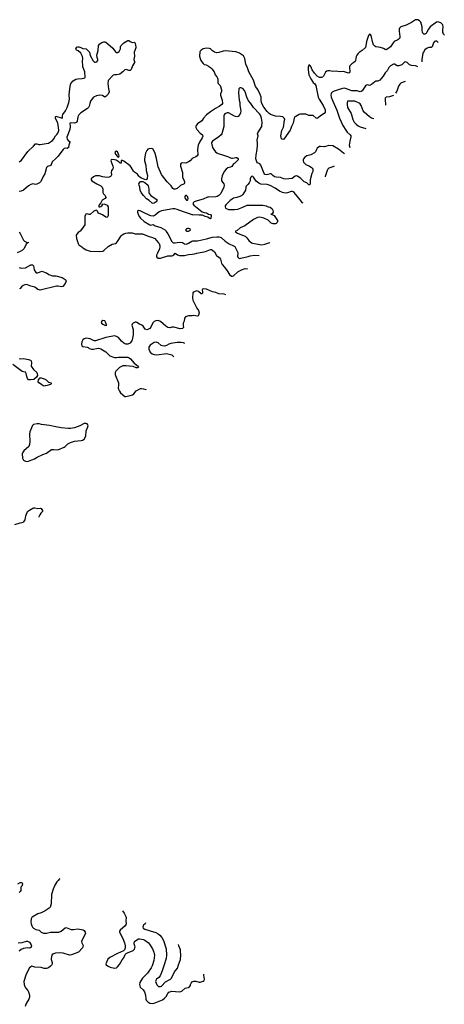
# Model space of a CAD drawing. Header units: inches. Extents: x 1771504 to 1971212, y 471788 to 643615.
# Tile 576 of 587: x 1936700 to 1944820, y 547633 to 566450. Entities that reach past the tile are written whole.
import ezdxf

# ---------------------------------------------------------------- set-up
doc = ezdxf.new("R2010")
doc.units = ezdxf.units.IN
doc.header["$MEASUREMENT"] = 0
for name, color, linetype in [('B9534', 7, 'Continuous'), ('B9535', 7, 'Continuous'), ('B9536', 7, 'Continuous'), ('B9544', 7, 'Continuous'), ('B9546', 7, 'Continuous')]:
    doc.layers.add(name, color=color, linetype=linetype)

msp = doc.modelspace()

# ---------------------------------------------------------------- linework, layer by layer
at = {"layer": 'B9534', "color": 5}
for points, elevation in [([(1936664, 549936), (1936710, 549959), (1936730, 549961), (1936750, 549951), (1936754, 549930), (1936739, 549890), (1936723, 549870), (1936719, 549850), (1936722, 549810), (1936712, 549788), (1936690, 549772)], 260), ([(1937437, 550000), (1937412, 549970), (1937372, 549910), (1937338, 549830), (1937308, 549730), (1937301, 549550), (1937292, 549510), (1937282, 549490), (1937265, 549470), (1937190, 549418), (1937110, 549382), (1937050, 549361), (1936941, 549299), (1936930, 549289), (1936917, 549263), (1936910, 549210), (1936919, 549170), (1936934, 549130), (1936946, 549106), (1936965, 549085), (1937010, 549062), (1937070, 549052), (1937110, 549010), (1937153, 548993), (1937210, 548993), (1937290, 549013), (1937410, 549009), (1937450, 549013), (1937490, 549029), (1937570, 549092), (1937590, 549098), (1937685, 549065), (1937730, 549064), (1937810, 549074), (1937916, 549056), (1937930, 549045), (1937951, 549010), (1937956, 548990), (1937951, 548970), (1937886, 548850), (1937883, 548830), (1937888, 548810), (1937914, 548754), (1937910, 548730), (1937899, 548710), (1937824, 548630), (1937690, 548577), (1937650, 548574), (1937530, 548610), (1937464, 548616), (1937382, 548610), (1937330, 548592), (1937317, 548570), (1937302, 548510), (1937302, 548490), (1937322, 548430), (1937321, 548410), (1937312, 548390), (1937290, 548362), (1937250, 548330), (1937210, 548320), (1937170, 548320), (1937110, 548333), (1936990, 548344), (1936950, 548357), (1936930, 548359), (1936910, 548349), (1936890, 548330), (1936856, 548270), (1936819, 548190), (1936778, 548070), (1936784, 548010), (1936798, 547970), (1936810, 547947), (1936855, 547895), (1936870, 547871), (1936886, 547810), (1936888, 547770), (1936878, 547730), (1936822, 547650), (1936807, 547590)], 280), ([(1938664, 549421), (1938697, 549377), (1938727, 549310), (1938733, 549290), (1938729, 549230), (1938735, 549170), (1938732, 549150), (1938720, 549130), (1938623, 549050), (1938609, 549030), (1938609, 549010), (1938673, 548890), (1938706, 548810), (1938719, 548750), (1938717, 548710), (1938706, 548674), (1938687, 548653), (1938570, 548606), (1938422, 548530), (1938387, 548493), (1938348, 548408), (1938354, 548390), (1938377, 548370), (1938430, 548344), (1938510, 548324), (1938548, 548332), (1938573, 548350), (1938608, 548392), (1938660, 548480), (1938690, 548521), (1938717, 548583), (1938738, 548602), (1938763, 548617), (1938870, 548662), (1938894, 548686), (1938904, 548710), (1938905, 548730), (1938888, 548790), (1938888, 548810), (1938898, 548830), (1938920, 548850), (1938970, 548881), (1938990, 548884), (1939030, 548880), (1939070, 548869), (1939096, 548856), (1939162, 548810), (1939184, 548784), (1939241, 548690), (1939267, 548630), (1939275, 548570), (1939267, 548470), (1939236, 548370), (1939214, 548330), (1939146, 548230), (1939051, 548129), (1938998, 548050), (1938989, 548010), (1939003, 547963), (1939059, 547910), (1939085, 547870), (1939105, 547805), (1939112, 547730), (1939120, 547710), (1939150, 547680), (1939190, 547657), (1939230, 547649), (1939270, 547656), (1939370, 547691), (1939430, 547718), (1939470, 547750), (1939499, 547781), (1939530, 547841), (1939550, 547863), (1939570, 547874), (1939610, 547882), (1939750, 547873), (1939783, 547877), (1939809, 547891), (1939861, 547939), (1939887, 547947), (1939930, 547951), (1939941, 547959), (1939965, 547990), (1939966, 548010), (1939981, 548039), (1940000, 548060)], 320), ([(1939106, 549189), (1939102, 549170), (1939070, 549147), (1939058, 549130), (1939056, 549110), (1939064, 549090), (1939096, 549070), (1939194, 549034), (1939302, 549002), (1939350, 548978), (1939377, 548957), (1939417, 548910), (1939449, 548850), (1939500, 548690), (1939506, 548570), (1939501, 548510), (1939454, 548370), (1939426, 548270), (1939385, 548175), (1939358, 548142), (1939319, 548110), (1939302, 548090), (1939297, 548070), (1939325, 548005), (1939355, 547975), (1939370, 547970), (1939390, 547972), (1939410, 547980), (1939490, 548065), (1939584, 548116), (1939601, 548130), (1939663, 548250), (1939717, 548323), (1939736, 548390), (1939775, 548490), (1939782, 548570), (1939777, 548650), (1939773, 548673), (1939743, 548750), (1939738, 548775)], 340), ([(1936670, 548808), (1936750, 548814), (1936830, 548841), (1936850, 548841), (1936890, 548819), (1936922, 548770), (1936927, 548750), (1936918, 548722), (1936894, 548706), (1936850, 548710), (1936810, 548708), (1936770, 548698), (1936730, 548679), (1936690, 548646)], 260)]:
    msp.add_lwpolyline(points, dxfattribs=dict(at, elevation=elevation))
at = {"layer": 'B9535', "color": 5}
for points, elevation in [([(1938494, 560000), (1938510, 559994), (1938550, 559992), (1938590, 559998), (1938664, 560000)], 320), ([(1938748, 560000), (1938770, 559998), (1938791, 559990), (1938821, 559970), (1938890, 559884), (1938966, 559830), (1938971, 559810), (1938950, 559799), (1938930, 559796), (1938870, 559820), (1938730, 559835), (1938670, 559833), (1938610, 559804), (1938536, 559730), (1938527, 559710), (1938526, 559670), (1938530, 559650), (1938589, 559510), (1938590, 559470), (1938585, 559410), (1938590, 559386), (1938606, 559350), (1938630, 559320), (1938710, 559251), (1938730, 559248), (1938810, 559266), (1938857, 559283), (1938880, 559300), (1938930, 559357), (1939010, 559399), (1939030, 559401), (1939070, 559396), (1939110, 559379), (1939115, 559375)], 320), ([(1936690, 559974), (1936710, 559969), (1936770, 559972), (1936870, 559956), (1936905, 559945), (1936916, 559936), (1936921, 559930), (1936926, 559890), (1936921, 559830), (1936965, 559765), (1937027, 559710), (1937035, 559690), (1937038, 559650), (1937024, 559616), (1936970, 559572), (1936906, 559566), (1936870, 559570), (1936850, 559590), (1936836, 559630), (1936825, 559685), (1936813, 559713), (1936770, 559718), (1936750, 559726), (1936570, 559859)], 280), ([(1936610, 556802), (1936710, 556835), (1936750, 556840), (1936778, 556850), (1936804, 556890), (1936815, 556965), (1936840, 557030), (1936852, 557050), (1936885, 557075), (1936950, 557113), (1936970, 557121), (1936990, 557121), (1937050, 557105), (1937090, 557116), (1937110, 557111), (1937138, 557070), (1937139, 557050), (1937103, 557017), (1937084, 556990), (1937069, 556951), (1937067, 556940)], 280), ([(1937466, 550036), (1937462, 550030), (1937437, 550000)], 280)]:
    msp.add_lwpolyline(points, dxfattribs=dict(at, elevation=elevation))
for points, elevation in [([(1937170, 559446), (1937150, 559450), (1937118, 559478), (1937066, 559510), (1937053, 559530), (1937061, 559570), (1937090, 559605), (1937110, 559605), (1937170, 559589), (1937205, 559570), (1937250, 559523), (1937302, 559510), (1937302, 559490), (1937290, 559478), (1937224, 559456), (1937190, 559450)], 280), ([(1937970, 558734), (1937932, 558730), (1937850, 558685), (1937750, 558650), (1937670, 558636), (1937630, 558635), (1937491, 558649), (1937390, 558666), (1937270, 558693), (1937115, 558715), (1937070, 558726), (1937033, 558727), (1936965, 558715), (1936946, 558694), (1936893, 558570), (1936888, 558530), (1936892, 558388), (1936887, 558330), (1936875, 558290), (1936781, 558210), (1936751, 558170), (1936746, 558150), (1936751, 558070), (1936771, 558030), (1936810, 558010), (1936850, 558008), (1936870, 558013), (1936930, 558040), (1936985, 558055), (1937037, 558090), (1937140, 558140), (1937210, 558168), (1937310, 558234), (1937350, 558238), (1937430, 558230), (1937550, 558282), (1937570, 558295), (1937619, 558341), (1937670, 558372), (1937750, 558393), (1937873, 558407), (1937904, 558416), (1937930, 558436), (1937965, 558490), (1937970, 558590), (1938006, 558670), (1938007, 558690), (1938001, 558710), (1937990, 558724)], 320)]:
    msp.add_lwpolyline(points, close=True, dxfattribs=dict(at, elevation=elevation))
at = {"layer": 'B9536', "color": 5}
for points, elevation in [([(1936690, 563731), (1936710, 563744), (1936733, 563767), (1936854, 563930), (1936963, 564030), (1937004, 564076), (1937030, 564078), (1937067, 564067), (1937090, 564066), (1937170, 564074), (1937252, 564090), (1937330, 564141), (1937352, 564170), (1937385, 564230), (1937410, 564254), (1937430, 564281), (1937445, 564310), (1937449, 564330), (1937445, 564390), (1937429, 564469), (1937386, 564570), (1937384, 564596), (1937390, 564607), (1937393, 564607), (1937513, 564570), (1937519, 564581), (1937517, 564610), (1937522, 564638), (1937574, 564706), (1937611, 564770), (1937640, 564870), (1937651, 564929), (1937646, 565014), (1937659, 565130), (1937672, 565208), (1937680, 565230), (1937722, 565278), (1937776, 565310), (1937810, 565321), (1937896, 565324), (1937929, 565330), (1937943, 565337), (1937952, 565350), (1937946, 565450), (1937910, 565547), (1937905, 565570), (1937902, 565658), (1937910, 565710), (1937904, 565744), (1937884, 565784), (1937867, 565807), (1937816, 565856), (1937786, 565870), (1937775, 565890), (1937795, 565925), (1937809, 565931), (1937830, 565930), (1937870, 565919), (1937910, 565901), (1937970, 565890), (1938032, 565830), (1938046, 565766), (1938102, 565662), (1938130, 565639), (1938150, 565635), (1938175, 565645), (1938192, 565670), (1938192, 565690), (1938180, 565730), (1938178, 565770), (1938199, 565861), (1938206, 565954), (1938230, 565990), (1938270, 566016), (1938310, 566028), (1938330, 566028), (1938350, 566020), (1938433, 565953), (1938484, 565904), (1938534, 565834), (1938550, 565824), (1938570, 565822), (1938599, 565841), (1938616, 565864), (1938626, 565890), (1938629, 565930), (1938636, 565950), (1938690, 566008), (1938771, 566051), (1938790, 566051), (1938811, 566031), (1938850, 566016), (1938890, 566022), (1938898, 566018), (1938910, 565994), (1938923, 565930), (1938923, 565910), (1938891, 565829), (1938893, 565750), (1938883, 565690), (1938895, 565650), (1938895, 565630), (1938856, 565570), (1938830, 565498), (1938810, 565478), (1938790, 565478), (1938738, 565498), (1938710, 565494), (1938671, 565450), (1938613, 565407), (1938590, 565399), (1938550, 565393), (1938510, 565398), (1938486, 565390), (1938393, 565290), (1938390, 565278), (1938388, 565230), (1938401, 565130), (1938414, 565070), (1938393, 565027), (1938371, 565010), (1938350, 564982), (1938330, 564969), (1938281, 565001), (1938230, 565009), (1938166, 564994), (1938110, 564967), (1938083, 564937), (1938054, 564890), (1938039, 564850), (1938026, 564794), (1938015, 564770), (1937999, 564750), (1937869, 564671), (1937847, 564653), (1937830, 564630), (1937812, 564590), (1937800, 564510), (1937790, 564490), (1937770, 564479), (1937750, 564475), (1937684, 564476), (1937659, 564470), (1937665, 564410), (1937659, 564350), (1937604, 564204), (1937609, 564169), (1937630, 564142), (1937648, 564130), (1937660, 564110), (1937639, 564050), (1937633, 564007), (1937610, 563990), (1937570, 563992), (1937550, 563986), (1937530, 563969), (1937503, 563937), (1937436, 563844), (1937390, 563794), (1937319, 563730), (1937295, 563665), (1937230, 563641), (1937214, 563626), (1937178, 563502), (1937150, 563455), (1937125, 563395), (1937100, 563350), (1937078, 563330), (1937030, 563306), (1937003, 563303), (1936950, 563310), (1936910, 563303), (1936867, 563273), (1936773, 563190), (1936726, 563170), (1936690, 563163)], 280), ([(1940000, 563796), (1939990, 563789), (1939961, 563750), (1939930, 563730), (1939874, 563710), (1939808, 563712), (1939790, 563705), (1939777, 563690), (1939777, 563650), (1939816, 563530), (1939816, 563436), (1939839, 563390), (1939853, 563350), (1939853, 563327), (1939846, 563310), (1939778, 563282), (1939710, 563224), (1939670, 563210), (1939650, 563210), (1939630, 563223), (1939594, 563274), (1939522, 563350), (1939430, 563464), (1939414, 563490), (1939350, 563638), (1939319, 563799), (1939291, 563891), (1939254, 563974), (1939227, 563987), (1939170, 563983), (1939150, 563972), (1939130, 563950), (1939104, 563896), (1939084, 563790), (1939086, 563750), (1939109, 563670), (1939118, 563570), (1939141, 563470), (1939139, 563421), (1939135, 563405), (1939126, 563394), (1939110, 563390), (1939090, 563396), (1939030, 563419), (1938998, 563438), (1938977, 563457), (1938950, 563498), (1938895, 563535), (1938874, 563554), (1938830, 563629), (1938810, 563655), (1938690, 563749), (1938650, 563766), (1938642, 563750), (1938638, 563710), (1938630, 563707), (1938610, 563713), (1938604, 563724), (1938542, 563762), (1938512, 563772), (1938464, 563776), (1938446, 563774), (1938443, 563750), (1938459, 563699), (1938483, 563650), (1938490, 563626), (1938489, 563611), (1938482, 563598), (1938455, 563565), (1938452, 563530), (1938457, 563484), (1938452, 563468), (1938438, 563450), (1938410, 563437), (1938370, 563434), (1938285, 563445), (1938224, 563464), (1938150, 563466), (1938110, 563448), (1938068, 563410), (1938064, 563390), (1938081, 563370), (1938177, 563310), (1938250, 563274), (1938274, 563250), (1938287, 563210), (1938288, 563148), (1938303, 563123), (1938333, 563090), (1938344, 563070), (1938346, 563050), (1938332, 563030), (1938278, 563002), (1938251, 562950), (1938221, 562910), (1938211, 562890), (1938212, 562872), (1938230, 562871), (1938250, 562878), (1938269, 562891), (1938290, 562922), (1938310, 562932), (1938330, 562927), (1938370, 562906), (1938392, 562870), (1938394, 562730), (1938390, 562709), (1938370, 562669), (1938350, 562674), (1938282, 562722), (1938210, 562750), (1938194, 562770), (1938189, 562790), (1938170, 562809), (1938115, 562790), (1938050, 562729), (1938029, 562729), (1937990, 562738), (1937965, 562735), (1937957, 562723), (1937946, 562690), (1937945, 562530), (1937883, 562437), (1937854, 562406), (1937817, 562383), (1937791, 562350), (1937783, 562330), (1937786, 562270), (1937818, 562170), (1937830, 562150), (1937887, 562110), (1937909, 562089), (1937973, 562053), (1938050, 562026), (1938230, 562020), (1938290, 562025), (1938310, 562037), (1938390, 562113), (1938470, 562159), (1938530, 562174), (1938550, 562186), (1938570, 562208), (1938639, 562321), (1938659, 562341), (1938690, 562357), (1938730, 562368), (1938770, 562377), (1938810, 562378), (1938850, 562374), (1938910, 562358), (1939010, 562360), (1939050, 562356), (1939154, 562310), (1939239, 562290), (1939282, 562270), (1939350, 562193), (1939365, 562170), (1939380, 562130), (1939382, 562110), (1939375, 562070), (1939333, 561990), (1939317, 561950), (1939315, 561930), (1939321, 561910), (1939350, 561893), (1939390, 561893), (1939530, 561936), (1939610, 561936), (1939630, 561940), (1939646, 561954), (1939670, 561986), (1939717, 561957), (1939755, 561945), (1939790, 561940), (1939850, 561945), (1939930, 561962), (1940000, 561970)], 320), ([(1940000, 562723), (1939950, 562742), (1939830, 562775), (1939710, 562823), (1939666, 562834), (1939630, 562833), (1939410, 562796), (1939370, 562775), (1939290, 562711), (1939250, 562697), (1939210, 562699), (1939187, 562707), (1939070, 562767), (1939006, 562794), (1938970, 562802), (1938952, 562790), (1938952, 562768), (1938963, 562730), (1938987, 562690), (1939010, 562659), (1939081, 562590), (1939190, 562529), (1939210, 562524), (1939250, 562537), (1939293, 562513), (1939397, 562477), (1939485, 562425), (1939504, 562404), (1939535, 562355), (1939610, 562213), (1939630, 562189), (1939643, 562183), (1939670, 562182), (1939710, 562193), (1939776, 562196), (1939810, 562189), (1939850, 562164), (1939890, 562160), (1939930, 562178), (1939990, 562216), (1940000, 562220)], 340), ([(1936690, 562391), (1936710, 562361), (1936775, 562235), (1936790, 562220), (1936830, 562196), (1936872, 562190), (1936852, 562188), (1936842, 562170), (1936823, 562157), (1936783, 562077), (1936753, 562047), (1936710, 562018), (1936650, 561996)], 280), ([(1936693, 561713), (1936730, 561699), (1936810, 561710), (1936910, 561764), (1936947, 561767), (1936966, 561745), (1936979, 561670), (1937010, 561619), (1937021, 561610), (1937030, 561607), (1937042, 561610), (1937130, 561641), (1937190, 561615), (1937210, 561610), (1937257, 561577), (1937330, 561553), (1937394, 561554), (1937510, 561521), (1937570, 561485), (1937581, 561470), (1937586, 561450), (1937570, 561408), (1937522, 561350), (1937490, 561345), (1937437, 561357), (1937402, 561358), (1937090, 561283), (1937070, 561284), (1937050, 561292), (1936990, 561336), (1936910, 561356), (1936850, 561383), (1936830, 561387), (1936796, 561384), (1936768, 561372), (1936734, 561346), (1936708, 561312), (1936695, 561305)], 280), ([(1940000, 560793), (1939930, 560791), (1939870, 560769), (1939852, 560748), (1939842, 560690), (1939828, 560648), (1939826, 560606), (1939831, 560569), (1939816, 560545), (1939770, 560542), (1939650, 560573), (1939610, 560571), (1939570, 560562), (1939530, 560566), (1939492, 560590), (1939390, 560684), (1939350, 560700), (1939305, 560695), (1939270, 560681), (1939246, 560654), (1939210, 560574), (1939191, 560550), (1939150, 560527), (1939130, 560521), (1939098, 560538), (1939058, 560590), (1939033, 560613), (1938991, 560631), (1938943, 560663), (1938930, 560668), (1938910, 560668), (1938867, 560653), (1938848, 560630), (1938846, 560610), (1938871, 560530), (1938868, 560430), (1938851, 560330), (1938843, 560310), (1938820, 560280), (1938810, 560270), (1938770, 560250), (1938730, 560250), (1938690, 560266), (1938646, 560306), (1938590, 560374), (1938550, 560396), (1938510, 560410), (1938350, 560378), (1938150, 560314), (1938130, 560312), (1938110, 560317), (1938050, 560353), (1938010, 560354), (1937970, 560364), (1937931, 560349), (1937910, 560329), (1937890, 560295), (1937879, 560250), (1937890, 560218), (1937910, 560207), (1937990, 560191), (1938010, 560183), (1938030, 560167), (1938070, 560151), (1938110, 560151), (1938170, 560167), (1938210, 560170), (1938250, 560160), (1938350, 560102), (1938426, 560026), (1938494, 560000)], 320), ([(1939860, 560260), (1939830, 560273), (1939790, 560281), (1939710, 560278), (1939590, 560262), (1939553, 560247), (1939510, 560223), (1939470, 560210), (1939430, 560216), (1939406, 560226), (1939350, 560272), (1939330, 560283), (1939310, 560287), (1939270, 560279), (1939250, 560270), (1939194, 560230), (1939172, 560190), (1939168, 560150), (1939194, 560094), (1939230, 560062), (1939270, 560049), (1939325, 560045), (1939510, 560070), (1939610, 560045), (1939628, 560028), (1939646, 560005)], 340), ([(1938664, 560000), (1938730, 560002), (1938748, 560000)], 320)]:
    msp.add_lwpolyline(points, dxfattribs=dict(at, elevation=elevation))
for points, elevation in [([(1938550, 563935), (1938530, 563929), (1938522, 563910), (1938530, 563881), (1938570, 563835), (1938590, 563825), (1938598, 563830), (1938599, 563850), (1938590, 563882), (1938570, 563922)], 320), ([(1939250, 562935), (1939230, 562944), (1939174, 562994), (1939123, 563023), (1939066, 563090), (1939022, 563150), (1939004, 563190), (1938995, 563250), (1938982, 563290), (1938981, 563310), (1938988, 563332), (1939010, 563355), (1939030, 563360), (1939055, 563355), (1939095, 563335), (1939137, 563297), (1939155, 563275), (1939166, 563250), (1939170, 563210), (1939168, 563150), (1939175, 563130), (1939210, 563090), (1939326, 563010), (1939323, 562990), (1939307, 562970), (1939270, 562942)], 320), ([(1939890, 563092), (1939870, 563089), (1939857, 563070), (1939855, 563050), (1939862, 563030), (1939890, 563000), (1939910, 563002), (1939917, 563010), (1939919, 563030), (1939910, 563072)], 340), ([(1939930, 562459), (1939910, 562459), (1939892, 562450), (1939872, 562430), (1939891, 562411), (1939910, 562408), (1939930, 562411), (1939965, 562430), (1939962, 562450)], 360), ([(1938290, 560699), (1938272, 560690), (1938258, 560670), (1938266, 560650), (1938292, 560630), (1938330, 560611), (1938350, 560606), (1938366, 560610), (1938358, 560618), (1938350, 560658), (1938330, 560695)], 320)]:
    msp.add_lwpolyline(points, close=True, dxfattribs=dict(at, elevation=elevation))
at = {"layer": 'B9544', "color": 5, "elevation": 320}
msp.add_lwpolyline([(1940000, 548060), (1940010, 548071), (1940030, 548076), (1940070, 548075), (1940130, 548058), (1940150, 548057), (1940210, 548076), (1940226, 548090), (1940232, 548110), (1940222, 548190), (1940224, 548208)], dxfattribs=at)
at = {"layer": 'B9546', "color": 5}
for points, elevation in [([(1944820, 566154), (1944805, 566170), (1944788, 566210), (1944788, 566250), (1944799, 566310), (1944790, 566350), (1944774, 566370), (1944750, 566388), (1944693, 566407), (1944670, 566401), (1944550, 566310), (1944516, 566270), (1944488, 566210), (1944470, 566187), (1944450, 566172), (1944430, 566170), (1944410, 566193), (1944404, 566210), (1944395, 566250), (1944395, 566310), (1944370, 566405), (1944348, 566428), (1944310, 566446), (1944290, 566450), (1944270, 566447), (1944190, 566395), (1944090, 566343), (1943990, 566310), (1943964, 566290), (1943956, 566270), (1943956, 566230), (1943970, 566130), (1943970, 566110), (1943962, 566090), (1943933, 566067), (1943863, 566030), (1943844, 566010), (1943788, 565930), (1943741, 565890), (1943710, 565873), (1943690, 565877), (1943656, 565896), (1943597, 565917), (1943554, 565926), (1943510, 565928), (1943490, 565941), (1943468, 565970), (1943450, 566010), (1943421, 566150), (1943410, 566169), (1943390, 566172), (1943370, 566149), (1943360, 566110), (1943343, 566070), (1943332, 566030), (1943321, 565950), (1943310, 565921), (1943250, 565859), (1943190, 565822), (1943170, 565802), (1943147, 565770), (1943136, 565744), (1943122, 565670), (1943113, 565650), (1943090, 565629), (1943051, 565609), (1943015, 565570), (1943007, 565550), (1943007, 565530), (1943016, 565464), (1943015, 565450), (1943004, 565436), (1942990, 565430), (1942970, 565432), (1942890, 565460), (1942810, 565453), (1942750, 565467), (1942690, 565462), (1942630, 565474), (1942590, 565472), (1942570, 565466), (1942550, 565449), (1942509, 565371), (1942490, 565352), (1942470, 565345), (1942430, 565345), (1942390, 565373), (1942338, 565430), (1942294, 565494), (1942270, 565554), (1942250, 565582), (1942230, 565578), (1942219, 565541), (1942216, 565490), (1942230, 565396), (1942270, 565318), (1942313, 565250), (1942342, 565222), (1942365, 565190), (1942410, 564970), (1942427, 564930), (1942504, 564810), (1942538, 564730), (1942543, 564710), (1942539, 564681), (1942523, 564657), (1942450, 564614), (1942410, 564574), (1942390, 564563), (1942370, 564570), (1942310, 564616), (1942290, 564621), (1942230, 564621), (1942170, 564641), (1942070, 564644), (1942044, 564636), (1941978, 564602), (1941963, 564590), (1941950, 564570), (1941930, 564470), (1941895, 564410), (1941885, 564370), (1941870, 564338), (1941750, 564169), (1941730, 564162), (1941709, 564170), (1941696, 564230), (1941712, 564330), (1941743, 564397), (1941752, 564428), (1941756, 564490), (1941767, 564550), (1941759, 564570), (1941730, 564593), (1941690, 564601), (1941590, 564607), (1941498, 564638), (1941470, 564657), (1941430, 564696), (1941370, 564777), (1941330, 564847), (1941322, 564870), (1941315, 564910), (1941315, 564970), (1941300, 565020), (1941255, 565115), (1941210, 565170), (1941173, 565293), (1941084, 565450), (1941058, 565530), (1941022, 565602), (1941003, 565710), (1940995, 565735), (1940979, 565759), (1940902, 565810), (1940870, 565825), (1940830, 565836), (1940630, 565853), (1940590, 565846), (1940510, 565820), (1940470, 565818), (1940428, 565828), (1940390, 565854), (1940350, 565890), (1940330, 565898), (1940270, 565903), (1940210, 565891), (1940167, 565870), (1940151, 565850), (1940145, 565835), (1940140, 565750), (1940150, 565710), (1940166, 565670), (1940208, 565610), (1940230, 565596), (1940266, 565586), (1940310, 565564), (1940350, 565537), (1940377, 565510), (1940418, 565450), (1940435, 565395), (1940470, 565355), (1940484, 565330), (1940489, 565310), (1940488, 565248), (1940496, 565230), (1940535, 565190), (1940561, 565110), (1940560, 565080), (1940539, 565030), (1940539, 565010), (1940570, 564910), (1940578, 564850), (1940566, 564830), (1940541, 564810), (1940512, 564790), (1940445, 564755), (1940347, 564690), (1940270, 564630), (1940216, 564570), (1940185, 564515), (1940101, 564459), (1940077, 564430), (1940070, 564410), (1940070, 564390), (1940089, 564350), (1940150, 564282), (1940194, 564250), (1940205, 564225), (1940190, 564190), (1940137, 564110), (1940110, 564050), (1940100, 563970), (1940106, 563870), (1940096, 563850), (1940070, 563829), (1940010, 563804), (1940000, 563796)], 320), ([(1944701, 566013), (1944690, 566028), (1944677, 566037), (1944670, 566042), (1944650, 566042), (1944630, 566030), (1944615, 566005), (1944585, 565930), (1944570, 565921), (1944524, 565916), (1944490, 565903), (1944450, 565871), (1944419, 565830), (1944409, 565809), (1944390, 565690), (1944389, 565649), (1944389, 565643)], 340), ([(1944310, 565549), (1944290, 565560), (1944270, 565566), (1944190, 565572), (1944156, 565590), (1944110, 565630), (1944090, 565641), (1944070, 565643), (1944061, 565639), (1944004, 565590), (1943950, 565567), (1943919, 565570), (1943870, 565599), (1943850, 565597), (1943790, 565565), (1943761, 565539), (1943724, 565470), (1943686, 565434), (1943651, 565370), (1943619, 565330), (1943584, 565296), (1943550, 565277), (1943510, 565274), (1943490, 565263), (1943430, 565208), (1943410, 565196), (1943390, 565192), (1943350, 565204), (1943330, 565201), (1943310, 565187), (1943249, 565091), (1943230, 565076), (1943210, 565070), (1943150, 565090), (1943071, 565089), (1943050, 565093), (1942950, 565131), (1942910, 565140), (1942870, 565135), (1942770, 565104), (1942716, 565084), (1942677, 565063), (1942662, 565050), (1942654, 565030), (1942652, 565008), (1942659, 564970), (1942687, 564890), (1942763, 564723), (1942818, 564570), (1942882, 564430), (1942938, 564338), (1942963, 564303), (1943019, 564250), (1943032, 564230), (1943034, 564210), (1943012, 564128), (1943002, 564050), (1943012, 564006)], 340), ([(1944072, 565266), (1944030, 565256), (1943990, 565236), (1943970, 565218), (1943943, 565177), (1943910, 565084), (1943888, 565047)], 360), ([(1942911, 563886), (1942910, 563886), (1942890, 563898), (1942795, 563975), (1942690, 564036), (1942610, 564045), (1942530, 564022), (1942450, 564028), (1942430, 564024), (1942388, 563992), (1942374, 563970), (1942355, 563925), (1942336, 563904), (1942270, 563868), (1942190, 563846), (1942150, 563823), (1942127, 563793), (1942119, 563770), (1942119, 563750), (1942130, 563724), (1942170, 563683), (1942244, 563650), (1942275, 563630), (1942294, 563610), (1942305, 563590), (1942305, 563550), (1942289, 563510), (1942253, 563390), (1942253, 563310), (1942250, 563298), (1942245, 563295), (1942230, 563294), (1942192, 563332), (1942141, 563350), (1942076, 563416), (1942010, 563462), (1941990, 563465), (1941970, 563458), (1941907, 563413), (1941784, 563404), (1941750, 563410), (1941690, 563436), (1941610, 563437), (1941570, 563449), (1941538, 563470), (1941510, 563503), (1941490, 563505), (1941448, 563492), (1941410, 563487), (1941390, 563493), (1941373, 563513), (1941311, 563671), (1941290, 563695), (1941250, 563717), (1941233, 563733), (1941225, 563750), (1941218, 563790), (1941222, 563870), (1941240, 563970), (1941250, 564050), (1941248, 564090), (1941239, 564150), (1941258, 564230), (1941249, 564270), (1941255, 564290), (1941329, 564411), (1941336, 564490), (1941325, 564565), (1941302, 564622), (1941285, 564650), (1941172, 564770), (1941121, 564850), (1941076, 564896), (1941042, 564970), (1941014, 565070), (1940998, 565098), (1940970, 565133), (1940930, 565149), (1940910, 565146), (1940891, 565129), (1940887, 565050), (1940896, 564910), (1940912, 564870), (1940912, 564810), (1940930, 564710), (1940923, 564670), (1940910, 564639), (1940878, 564602), (1940870, 564597), (1940850, 564595), (1940810, 564608), (1940690, 564671), (1940665, 564670), (1940625, 564650), (1940608, 564630), (1940604, 564610), (1940602, 564410), (1940565, 564270), (1940550, 564246), (1940510, 564210), (1940387, 564130), (1940372, 564110), (1940367, 564090), (1940390, 564010), (1940410, 563970), (1940446, 563926), (1940470, 563904), (1940492, 563892), (1940581, 563870), (1940690, 563831), (1940730, 563808), (1940750, 563802), (1940770, 563802), (1940830, 563819), (1940850, 563814), (1940876, 563796), (1940879, 563790), (1940876, 563770), (1940841, 563730), (1940813, 563707), (1940790, 563697), (1940754, 563646), (1940730, 563632), (1940681, 563619), (1940647, 563590), (1940610, 563549), (1940572, 563468), (1940556, 563410), (1940560, 563370), (1940601, 563310), (1940608, 563290), (1940604, 563250), (1940544, 563130), (1940511, 563089), (1940479, 563070), (1940450, 563062), (1940310, 563061), (1940290, 563056), (1940210, 563020), (1940091, 562990), (1940039, 562970), (1940016, 562950), (1940013, 562930), (1940030, 562905), (1940190, 562780), (1940227, 562767), (1940270, 562759), (1940310, 562735), (1940350, 562726), (1940363, 562710), (1940358, 562650), (1940350, 562644), (1940330, 562650), (1940297, 562677), (1940245, 562690), (1940194, 562714), (1940130, 562711), (1940010, 562719), (1940000, 562723)], 340), ([(1943473, 564554), (1943470, 564554), (1943430, 564565), (1943390, 564591), (1943290, 564684), (1943270, 564708), (1943230, 564810), (1943210, 564840), (1943190, 564856), (1943110, 564891), (1942990, 564895), (1942970, 564890), (1942963, 564870), (1942960, 564830), (1942970, 564770), (1943037, 564657), (1943070, 564541), (1943097, 564490), (1943134, 564450), (1943170, 564424), (1943210, 564404), (1943321, 564373)], 360), ([(1943849, 565000), (1943810, 564986), (1943770, 564975), (1943710, 564971), (1943699, 564961), (1943691, 564950), (1943689, 564931), (1943693, 564815)], 360), ([(1942714, 563652), (1942690, 563639), (1942610, 563613), (1942590, 563595), (1942577, 563570), (1942540, 563450), (1942540, 563445)], 360), ([(1942118, 562944), (1942110, 562952), (1942066, 563010), (1941950, 563145), (1941930, 563162), (1941910, 563168), (1941890, 563169), (1941818, 563142), (1941790, 563136), (1941750, 563138), (1941725, 563145), (1941671, 563170), (1941587, 563227), (1941490, 563281), (1941430, 563299), (1941310, 563309), (1941270, 563323), (1941221, 563361), (1941170, 563441), (1941150, 563458), (1941130, 563453), (1941121, 563439), (1941108, 563410), (1941105, 563370), (1941085, 563330), (1941061, 563299), (1941028, 563270), (1941022, 563250), (1941016, 563190), (1940970, 563110), (1940946, 563090), (1940910, 563073), (1940850, 563050), (1940790, 563038), (1940770, 563029), (1940726, 562994), (1940644, 562910), (1940630, 562890), (1940626, 562870), (1940638, 562850), (1940690, 562825), (1940739, 562819), (1940810, 562819), (1940870, 562828), (1940970, 562864), (1941050, 562902), (1941090, 562908), (1941190, 562904), (1941288, 562908), (1941350, 562902), (1941411, 562890), (1941450, 562871), (1941490, 562865), (1941530, 562834), (1941543, 562810), (1941548, 562770), (1941530, 562738), (1941502, 562730), (1941543, 562723), (1941566, 562706), (1941627, 562610), (1941631, 562590), (1941626, 562574), (1941607, 562553), (1941590, 562547), (1941550, 562546), (1941510, 562564), (1941450, 562617), (1941370, 562656), (1941290, 562675), (1941250, 562671), (1941210, 562653), (1941172, 562630), (1941008, 562512), (1940916, 562470), (1940859, 562421), (1940826, 562410), (1940826, 562390), (1940845, 562385), (1940867, 562370), (1940911, 562350), (1941011, 562310), (1941043, 562283), (1941081, 562230), (1941130, 562188), (1941150, 562178), (1941330, 562150), (1941390, 562158), (1941482, 562190), (1941484, 562190)], 360), ([(1940000, 562220), (1940010, 562223), (1940097, 562223), (1940270, 562261), (1940390, 562294), (1940470, 562302), (1940510, 562300), (1940550, 562286), (1940630, 562215), (1940705, 562165), (1940790, 562129), (1940812, 562112), (1940827, 562090), (1940866, 562010), (1940872, 561990), (1940862, 561930), (1940871, 561910), (1940890, 561893), (1940910, 561887), (1940930, 561889), (1941070, 561923), (1941110, 561937), (1941190, 561949), (1941276, 561943)], 340), ([(1940000, 561970), (1940045, 561975), (1940090, 561990), (1940250, 562020), (1940350, 562055), (1940370, 562055), (1940390, 562047), (1940427, 562010), (1940462, 561942), (1940510, 561912), (1940531, 561891), (1940542, 561870), (1940556, 561796), (1940570, 561770), (1940618, 561718), (1940669, 561650), (1940710, 561581), (1940750, 561550), (1940770, 561546), (1940790, 561556), (1940870, 561628), (1940939, 561670), (1941010, 561693), (1941050, 561687), (1941055, 561680)], 320), ([(1940644, 561191), (1940610, 561204), (1940510, 561210), (1940450, 561238), (1940390, 561247), (1940270, 561297), (1940210, 561308), (1940198, 561302), (1940190, 561290), (1940196, 561250), (1940194, 561226), (1940187, 561213), (1940170, 561211), (1940116, 561256), (1940090, 561265), (1940070, 561263), (1940034, 561250), (1940013, 561227), (1940005, 561125), (1940008, 561090), (1940090, 560936), (1940121, 560890), (1940129, 560850), (1940120, 560800), (1940110, 560787), (1940095, 560785), (1940030, 560794), (1940000, 560793)], 320)]:
    msp.add_lwpolyline(points, dxfattribs=dict(at, elevation=elevation))

doc.saveas('drawing.dxf')
